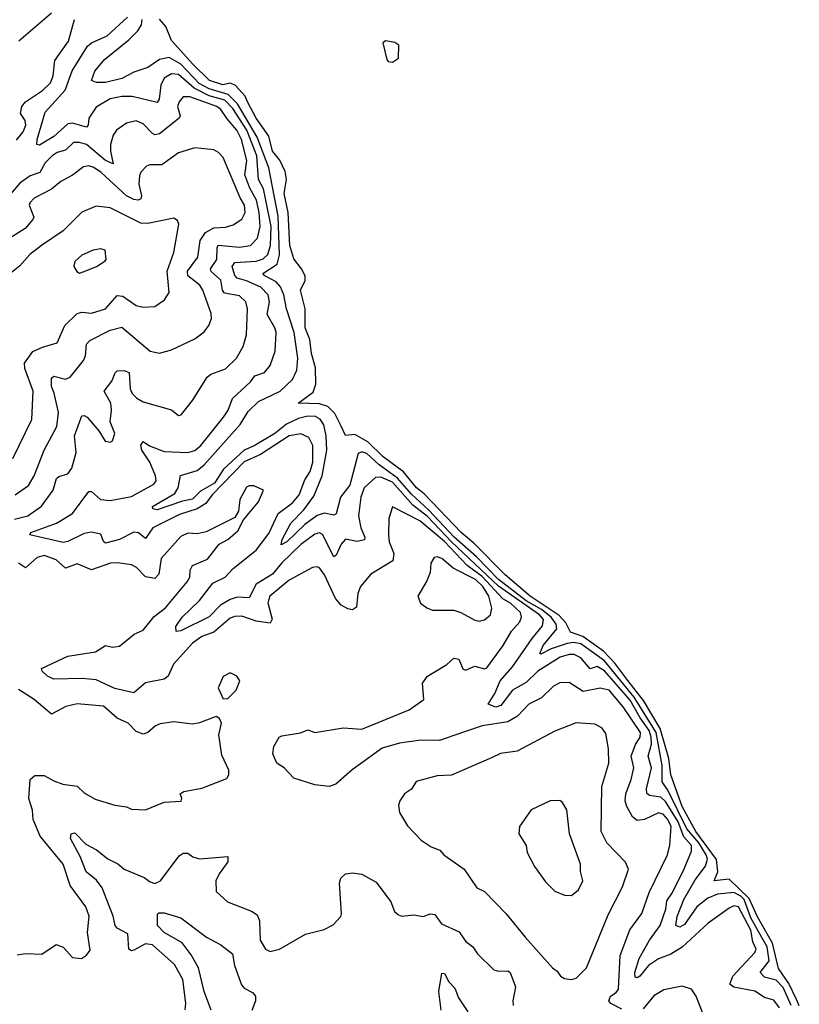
# Model space of a CAD drawing. Extents: x 1603745 to 1745082, y 385868 to 533966.
# Tile 511 of 646: x 1733581 to 1736893, y 470250 to 474434. Entities that reach past the tile are written whole.
import ezdxf

# ---------------------------------------------------------------- set-up
doc = ezdxf.new("R2010")
doc.units = 0

msp = doc.modelspace()

# ---------------------------------------------------------------- linework, layer by layer
at = {"layer": '0CON20XD'}
for points in [[(1733567.5, 473922.5), (1733595, 473957.5), (1733606.5, 473985), (1733603.7, 474005), (1733583.6, 474035), (1733589.1, 474065), (1733604.7, 474085), (1733677, 474133), (1733710.8, 474165), (1733723, 474195), (1733730.3, 474259.7), (1733787.3, 474342.7), (1733813.5, 474435)], [(1733715, 474461.8), (1733576.9, 474343.1)], [(1734094.7, 472625.3), (1734105, 472642), (1734132.8, 472622.8), (1734195, 472598.8), (1734295, 472594.2), (1734325, 472603.3), (1734350.3, 472625), (1734447.1, 472745), (1734467.1, 472775), (1734485.5, 472824.5), (1734561.8, 472895), (1734579.9, 472920.1), (1734620.6, 472935), (1734645, 472964.3), (1734666.8, 473025), (1734670, 473105), (1734665.3, 473125), (1734631.8, 473181.8), (1734642.1, 473235), (1734636.5, 473265), (1734605, 473297.3), (1734545, 473324.6), (1734504.9, 473334.9), (1734495, 473346.4), (1734482.8, 473385), (1734495, 473402.5), (1734585, 473407.5), (1734615, 473417.8), (1734635, 473436), (1734645.9, 473474.1), (1734648.9, 473555), (1734626.8, 473666.8), (1734615.9, 473715), (1734595.6, 473755), (1734587.8, 473855), (1734545.8, 473965), (1734486.6, 474056.6), (1734452.3, 474092.3), (1734385, 474110.9), (1734322.2, 474142.2), (1734255, 474201.2), (1734225, 474204.3), (1734194.6, 474185.4), (1734179.8, 474155), (1734173.3, 474096.7), (1734165, 474082.5), (1734057.9, 474107.9), (1734015, 474108.1), (1733965, 474096.8), (1733905, 474062), (1733874.7, 474015), (1733871.8, 473985), (1733865, 473977.5), (1733805, 473994.8), (1733785, 473991.2), (1733725, 473937.5), (1733665, 473900.4), (1733653.8, 473903.8), (1733654.2, 473924.2), (1733688.5, 474041.5), (1733773.2, 474135), (1733803.1, 474216.9), (1733869.1, 474320.9), (1733885.5, 474335), (1733952.7, 474365), (1734038.1, 474445)], [(1736858.6, 470245), (1736825, 470321), (1736795, 470352.9), (1736745.1, 470365.1), (1736726.3, 470385), (1736765.1, 470435), (1736756.9, 470495), (1736734.6, 470534.6), (1736686.9, 470616.9), (1736659, 470695), (1736645, 470710), (1736614.9, 470725.1), (1736545, 470717.8), (1736505, 470700.8), (1736457.7, 470665), (1736405, 470588.8), (1736385, 470577.3), (1736369.1, 470585), (1736373.9, 470623.9), (1736403.2, 470695), (1736450.8, 470779.2), (1736495, 470836.4), (1736503.1, 470866.9), (1736497.8, 470885), (1736465.7, 470935.7), (1736415.9, 470995.9), (1736335, 471159.4), (1736310.4, 471195), (1736311.1, 471265), (1736284.5, 471405), (1736191.3, 471555), (1736065, 471709.8), (1735965, 471781.8), (1735935, 471786.9), (1735907.3, 471782.7), (1735839.2, 471760.8), (1735795, 471737.7), (1735790.5, 471740.5), (1735804.2, 471775), (1735863, 471845), (1735859.8, 471865), (1735839.3, 471895), (1735797.4, 471927.4), (1735732.9, 471965), (1735615, 472055), (1735520.9, 472150.9), (1735427.1, 472235), (1735319.7, 472349.7), (1735245, 472417.6), (1735185.5, 472485.5), (1735108.3, 472541.7), (1735055, 472590.5), (1735035, 472597), (1735019.3, 472590.7), (1734983.6, 472456.4), (1734943.4, 472405), (1734925, 472333.5), (1734915, 472328.2), (1734875, 472337), (1734845, 472327.2), (1734791.8, 472288.2), (1734715, 472215.4), (1734692.2, 472202.2), (1734696.2, 472225), (1734733.2, 472295), (1734788.4, 472351.6), (1734830.5, 472409.5), (1734866.5, 472495), (1734885.4, 472605), (1734883.5, 472665), (1734872.8, 472712.8), (1734857, 472737), (1734837.3, 472747.3), (1734805, 472749.3), (1734765, 472739.1), (1734714.9, 472715.1), (1734664.9, 472675), (1734576.8, 472623.2), (1734535, 472604.9), (1734446.3, 472523.7), (1734408.5, 472465), (1734348.9, 472431.1), (1734315, 472396.6), (1734271.8, 472388.2), (1734165, 472350.8), (1734146, 472355), (1734144.3, 472365), (1734240.1, 472419.9), (1734254.3, 472445), (1734263.6, 472496.4), (1734335, 472518.9), (1734365, 472541.7), (1734516.7, 472713.3), (1734551.3, 472768.7), (1734595, 472811.8), (1734687.8, 472855), (1734739.7, 472905), (1734758.4, 472945), (1734762.7, 472995), (1734746.9, 473105), (1734714.8, 473205.2), (1734703.4, 473265), (1734689.2, 473299.2), (1734669.7, 473319.7), (1734622, 473345), (1734613.8, 473355), (1734674.5, 473395), (1734684.9, 473435.1), (1734679.3, 473599.3), (1734639.5, 473805), (1734589.3, 473935), (1734506, 474076), (1734465.8, 474115.8), (1734385, 474139.5), (1734343.2, 474163.2), (1734265, 474244.6), (1734215, 474273.8), (1734175, 474264.8), (1734125, 474231.3), (1734065, 474210.8), (1734015, 474183.3), (1733945, 474167.6), (1733907, 474167), (1733886.2, 474175), (1733899.6, 474215), (1733940.7, 474265), (1734045, 474348.1), (1734082.9, 474387.1), (1734097.9, 474412.1), (1734100.9, 474435)], [(1736893.3, 470243.3), (1736881, 470271), (1736848.6, 470338.6), (1736805, 470402.7), (1736780, 470510), (1736715, 470621.1), (1736680.3, 470700.3), (1736595, 470781.7), (1736531.4, 470775), (1736546.5, 470813.5), (1736541.9, 470865), (1736454, 470985), (1736395, 471090), (1736346.9, 471225), (1736338.8, 471295), (1736302.7, 471422.7), (1736231, 471541), (1736165, 471626.5), (1736109.4, 471699.4), (1736060.8, 471750.8), (1735973.3, 471813.3), (1735921.3, 471831.3), (1735901.2, 471871.2), (1735872.5, 471902.5), (1735749.6, 471985), (1735643.4, 472075), (1735510, 472210), (1735455.8, 472255), (1735299.3, 472419.3), (1735266.2, 472445), (1735212.1, 472512.1), (1735125, 472576.8), (1735059.5, 472639.5), (1735005, 472670.8), (1734965, 472667.5), (1734947.2, 472707.2), (1734920.1, 472760.1), (1734890.3, 472790.3), (1734855, 472801.6), (1734763.3, 472805), (1734828.2, 472851.8), (1734838.8, 472885), (1734838, 472955), (1734820, 473015), (1734814.1, 473075), (1734794, 473125), (1734793.8, 473205), (1734773.5, 473285), (1734792.9, 473325), (1734792.9, 473345), (1734778.6, 473375), (1734745, 473418), (1734727.8, 473475), (1734721.2, 473615), (1734704.8, 473695), (1734713.8, 473755), (1734709.3, 473789.3), (1734686.6, 473836.6), (1734655.2, 473875), (1734638.8, 473938.8), (1734585, 474015.4), (1734548.9, 474085), (1734539.1, 474109.1), (1734495.6, 474155.6), (1734475, 474163.9), (1734443.3, 474156.7), (1734387.7, 474175), (1734316.3, 474245), (1734225.8, 474345), (1734201.2, 474405), (1734175, 474436.2)], [(1735165, 474253.3), (1735189.7, 474270.3), (1735191.2, 474325), (1735175, 474336.5), (1735135, 474343.8), (1735123.8, 474335), (1735140, 474265), (1735146.4, 474256.4), (1735165, 474253.3)], [(1733558.1, 472311.9), (1733615, 472325.2), (1733672.7, 472367.3), (1733722.6, 472435), (1733737.3, 472485), (1733746.6, 472493.4), (1733785, 472503.5), (1733801.4, 472528.6), (1733820, 472595), (1733813.8, 472665), (1733845, 472750.6), (1733855, 472752.5), (1733867.1, 472745), (1733917.5, 472687.5), (1733943.5, 472643.5), (1733965, 472639.2), (1733975, 472644.2), (1733984.4, 472675), (1733964.5, 472724.5), (1733970.9, 472775), (1733967.9, 472805), (1733939.1, 472855), (1733972.3, 472897.7), (1733986.2, 472933.8), (1733995, 472942.2), (1734025, 472943.8), (1734045.3, 472935.3), (1734049.5, 472865), (1734058.4, 472845), (1734077.9, 472825), (1734105, 472809.7), (1734225, 472775.6), (1734255, 472752.5), (1734266, 472755), (1734315, 472816), (1734376.7, 472915), (1734393.1, 472926.9), (1734455, 472949.6), (1734502.5, 472995), (1734530.7, 473045), (1734544.7, 473095.3), (1734547.9, 473205), (1734541.6, 473235), (1734515, 473260.2), (1734451.3, 473271.3), (1734442.6, 473285), (1734435, 473327.7), (1734394, 473364), (1734390.8, 473375), (1734418, 473415), (1734419.1, 473465), (1734424.3, 473475.7), (1734515, 473467.2), (1734561.1, 473475), (1734590.4, 473505), (1734602.2, 473555), (1734598, 473615), (1734586.3, 473666.4), (1734557.8, 473717.8), (1734537, 473775), (1734545.7, 473835), (1734523, 473925), (1734503.2, 473965), (1734462.8, 474012.8), (1734435, 474052.4), (1734417.9, 474065), (1734303.8, 474106.2), (1734275, 474106), (1734258.2, 474085), (1734251.6, 474065), (1734261.8, 474025), (1734258.5, 474015), (1734175, 473949.2), (1734155, 473944.8), (1734145, 473949.5), (1734105, 473991.8), (1734075, 474004.2), (1734035, 473994.7), (1733992.5, 473965), (1733977.5, 473942.5), (1733965.9, 473904.1), (1733965.9, 473875), (1733978.4, 473821.6), (1733945.3, 473835), (1733865, 473904.1), (1733835, 473912.3), (1733808.6, 473911.4), (1733775, 473880), (1733740.2, 473869.8), (1733719.2, 473855), (1733688.3, 473825), (1733665.9, 473784.1), (1733625, 473770.9), (1733580.7, 473739.3), (1733525, 473673.3)], [(1733561.9, 472415), (1733617.5, 472455), (1733642.2, 472495), (1733684.7, 472605), (1733738.6, 472705), (1733745.7, 472765), (1733727.3, 472847.3), (1733715.3, 472875), (1733715, 472910), (1733725, 472918.5), (1733775, 472906.2), (1733795.2, 472914.8), (1733852.2, 472985), (1733860.3, 473005), (1733864.7, 473055), (1733879.2, 473070.8), (1733965, 473114.7), (1734015, 473126.9), (1734135, 473025.5), (1734175, 473017.5), (1734225, 473030.9), (1734325, 473078.2), (1734365, 473108.1), (1734384.4, 473135), (1734395.4, 473164.6), (1734393.8, 473185), (1734358.9, 473285), (1734346.1, 473306.1), (1734295.6, 473345), (1734294.1, 473365), (1734336.8, 473425), (1734348.1, 473495), (1734370.5, 473529.5), (1734405, 473548.9), (1734455, 473551.9), (1734487.9, 473562.1), (1734525, 473585.5), (1734538.8, 473615), (1734536.2, 473645), (1734517.3, 473677.3), (1734445, 473847.8), (1734425, 473870), (1734405, 473880.4), (1734325, 473888.8), (1734255, 473867.8), (1734185, 473817.1), (1734133.3, 473816.7), (1734118.8, 473811.2), (1734095, 473786.2), (1734089.4, 473770.6), (1734086.9, 473735), (1734098.4, 473685), (1734095, 473672.5), (1734083.6, 473666.4), (1734065, 473669.3), (1734035, 473686), (1733926.3, 473785), (1733895.2, 473805.2), (1733875, 473812.7), (1733851.2, 473808.8), (1733805, 473773.5), (1733755, 473746.4), (1733715, 473713.3), (1733642.5, 473675), (1733623.1, 473655), (1733621.1, 473645), (1733640, 473595), (1733636.9, 473585), (1733603.8, 473546.2), (1733535, 473502.9)], [(1733551, 472569), (1733632.5, 472735), (1733638.4, 472855), (1733601.9, 472951.9), (1733600.9, 472975), (1733636.2, 473023.9), (1733677.2, 473042.8), (1733739.1, 473060.9), (1733772.5, 473135), (1733825, 473184.7), (1733845, 473191.4), (1733885, 473187.3), (1733945, 473204.7), (1733995, 473261.3), (1734018.7, 473258.7), (1734075, 473219.5), (1734105, 473212.5), (1734155, 473215.8), (1734196.4, 473243.6), (1734215.5, 473275), (1734207.2, 473365), (1734236.1, 473445), (1734257.1, 473565), (1734250.8, 473580.8), (1734235, 473590), (1734125, 473568), (1734095, 473569.4), (1733965, 473634.6), (1733905, 473641.1), (1733845, 473615.6), (1733765, 473536.2), (1733673.9, 473473.9), (1733623.8, 473436.2), (1733581.5, 473388.5), (1733545, 473358.5)], [(1733835, 473356.7), (1733855, 473364), (1733906.7, 473385), (1733941.7, 473408.3), (1733947.5, 473415), (1733943.3, 473455), (1733925, 473460.8), (1733893.3, 473455), (1733845, 473433.1), (1733815, 473406), (1733811.2, 473385), (1733823.6, 473363.6), (1733835, 473356.7)], [(1736808.8, 470235), (1736785, 470268.1), (1736745, 470279.6), (1736705, 470305.8), (1736615, 470322.3), (1736598.5, 470335), (1736610.8, 470369.2), (1736705, 470470.4), (1736710.3, 470485), (1736696.2, 470515), (1736686.7, 470565), (1736635, 470663.8), (1736615, 470668.2), (1736595, 470659.2), (1736506.1, 470595), (1736395, 470493.1), (1736347.1, 470462.9), (1736295, 470443.5), (1736252.4, 470415), (1736215, 470370.3), (1736205, 470362.7), (1736195.4, 470365.4), (1736193.9, 470385), (1736213.1, 470445), (1736256.7, 470523.3), (1736302.1, 470585), (1736326, 470655), (1736330.7, 470689.3), (1736354.8, 470725), (1736404.5, 470825.5), (1736435, 470900.6), (1736435.5, 470924.5), (1736402.1, 470962.1), (1736378.5, 471025), (1736325, 471112.5), (1736305, 471130.1), (1736257.3, 471137.3), (1736245.7, 471145.7), (1736244.5, 471165), (1736264.8, 471255), (1736250.5, 471305), (1736264.7, 471355.3), (1736264.5, 471385.5), (1736255, 471413.7), (1736217, 471467), (1736175, 471543.1), (1736065, 471666.4), (1736034.9, 471685.1), (1736005, 471676), (1735965, 471722.9), (1735936.9, 471736.9), (1735915, 471737), (1735877.3, 471725), (1735782.8, 471665), (1735732.3, 471617.7), (1735675, 471585.2), (1735625, 471520), (1735603.3, 471513.3), (1735571.2, 471525), (1735599.7, 471570.3), (1735621.9, 471625), (1735675, 471684.2), (1735757.7, 471805), (1735801.5, 471858.5), (1735806.4, 471885), (1735789.2, 471905), (1735615, 472026.8), (1735415.5, 472215), (1735313.1, 472323.1), (1735250.4, 472370.4), (1735165, 472468.8), (1735115, 472489.5), (1735091.9, 472488.1), (1735044.8, 472445.2), (1735030.2, 472405), (1735020.7, 472325), (1735029.6, 472275), (1735047.1, 472235), (1735045, 472223.8), (1735015, 472217), (1734965, 472227.2), (1734946.1, 472205), (1734925, 472158.1), (1734915, 472150.9), (1734866.9, 472246.9), (1734855, 472253.3), (1734835, 472247.3), (1734775, 472204), (1734695, 472126.2), (1734655, 472078.4), (1734585, 472035.6), (1734555, 471977.6), (1734505, 471979.9), (1734475, 471970.4), (1734433.7, 471946.3), (1734385, 471897.1), (1734265, 471836.7), (1734245, 471833.8), (1734244.5, 471855), (1734270.8, 471895), (1734344.2, 471965.8), (1734401, 472039), (1734454.3, 472065.7), (1734487.8, 472102.2), (1734585, 472180), (1734639.2, 472250.8), (1734679.4, 472335), (1734739.1, 472380.9), (1734767.7, 472415), (1734791.8, 472478.1), (1734815.4, 472514.6), (1734826.6, 472553.4), (1734826.4, 472625), (1734808.8, 472658.8), (1734775, 472674.7), (1734725, 472665.2), (1734603.5, 472586.5), (1734534.9, 472555.1), (1734398.8, 472415), (1734371.7, 472378.3), (1734335, 472354.8), (1734259, 472331), (1734146.2, 472275), (1734115, 472229.7), (1734085, 472252.9), (1734065, 472255.9), (1734005, 472225.2), (1733945, 472209.7), (1733936.2, 472216.2), (1733925, 472247.1), (1733885, 472256.3), (1733855, 472250.1), (1733785, 472215.9), (1733765, 472212), (1733624, 472245), (1733627.5, 472255), (1733737.5, 472295), (1733805, 472335.4), (1733875, 472429.4), (1733885, 472429.4), (1733924.3, 472395), (1733965, 472391.4), (1734055, 472407.6), (1734150.4, 472459.6), (1734160.3, 472475), (1734157.4, 472495), (1734133.1, 472553.1), (1734099.5, 472605), (1734094.7, 472625.3)], [(1735341.7, 471661.7), (1735395, 471693.8), (1735425, 471721.5), (1735446, 471716), (1735464.2, 471675), (1735475, 471670), (1735515, 471686.7), (1735555, 471675.6), (1735565, 471679.4), (1735634.7, 471775), (1735670.3, 471835), (1735706, 471875), (1735713.3, 471895), (1735708, 471915), (1735665.6, 471955), (1735633.6, 471973.5), (1735545, 472068.4), (1735481.5, 472115), (1735385, 472216.8), (1735281.1, 472305), (1735165, 472363.3), (1735148.8, 472315), (1735147.1, 472245), (1735151.1, 472215), (1735170, 472165), (1735166.7, 472135), (1735072.2, 472077.8), (1735029.4, 472025), (1735017.3, 471995), (1735012.2, 471937.8), (1734995, 471926.2), (1734975, 471930), (1734946, 471946), (1734921.8, 471975), (1734876.2, 472075), (1734855, 472104.5), (1734845, 472109.6), (1734825, 472106.4), (1734725, 472052.5), (1734643.2, 471985), (1734634.7, 471955.3), (1734653, 471887), (1734645, 471868.9), (1734585, 471878.5), (1734525, 471898.9), (1734495, 471898.2), (1734475, 471890.4), (1734405, 471831.9), (1734355, 471813.1), (1734315.4, 471785), (1734233.8, 471695), (1734211.5, 471645), (1734195, 471631.1), (1734115, 471616.7), (1734065, 471573.4), (1733985, 471592.6), (1733905, 471628.8), (1733846.1, 471633.9), (1733725, 471632.1), (1733698.6, 471645), (1733676, 471665), (1733673.3, 471676.7), (1733785, 471729.4), (1733902.8, 471747.2), (1733945, 471774.4), (1733975, 471767.7), (1734005, 471772), (1734067, 471823), (1734105, 471839.5), (1734151.7, 471898.3), (1734199.5, 471935), (1734292.2, 472045), (1734303.1, 472065), (1734304.4, 472095), (1734315.3, 472114.7), (1734377.9, 472142.1), (1734427.5, 472205), (1734465, 472225.7), (1734507.4, 472262.6), (1734531.9, 472308.1), (1734595.5, 472385), (1734616.7, 472435), (1734575, 472453.1), (1734555, 472453.1), (1734545, 472446.9), (1734515.7, 472395), (1734510, 472345), (1734495, 472318), (1734373, 472257), (1734335, 472248.5), (1734295, 472252.2), (1734265, 472237.8), (1734181.9, 472145), (1734172.3, 472077.7), (1734155, 472060), (1734115, 472066), (1734076.5, 472106.5), (1734055, 472117.5), (1733996.3, 472126.3), (1733965.7, 472124.3), (1733885, 472096.6), (1733825, 472121.8), (1733775, 472103.4), (1733735, 472138), (1733685, 472156.6), (1733655, 472148.5), (1733605, 472104.4), (1733574.8, 472124.8)], [(1735535, 471878.2), (1735555, 471883.3), (1735580.5, 471905), (1735586.9, 471933.1), (1735573.5, 471985), (1735549.2, 472025), (1735516.8, 472055), (1735423.1, 472103.1), (1735375, 472144.4), (1735355, 472151.9), (1735341.8, 472148.2), (1735326.9, 472125), (1735324.5, 472085), (1735311.1, 472048.9), (1735272.5, 471985), (1735284, 471955), (1735310, 471935), (1735335, 471925.5), (1735425.3, 471925.3), (1735455.3, 471915.3), (1735515, 471882.1), (1735535, 471878.2)], [(1734445, 471547.5), (1734465, 471548.8), (1734500, 471585), (1734515.8, 471625), (1734503.8, 471645), (1734475, 471658), (1734445, 471643.3), (1734424.2, 471595), (1734445, 471547.5)], [(1736138.9, 470228.9), (1736093.1, 470253.1), (1736083.3, 470265), (1736090.5, 470285), (1736115, 470300.5), (1736125.7, 470315), (1736132.4, 470457.6), (1736173.5, 470566.5), (1736223.8, 470636.2), (1736254.8, 470725.2), (1736333.4, 470885), (1736343.8, 470926.2), (1736348.3, 471005), (1736335, 471034.8), (1736315, 471057.6), (1736295, 471063.8), (1736235, 471035.9), (1736205, 471031.5), (1736185, 471046.9), (1736160.2, 471090.2), (1736153.8, 471115), (1736155.7, 471144.3), (1736178.9, 471205), (1736190, 471255), (1736178.4, 471305), (1736196.6, 471353.4), (1736217.6, 471385), (1736218.1, 471405), (1736145, 471514), (1736085, 471584.8), (1736046.6, 471593.4), (1735975, 471578.9), (1735915, 471617.9), (1735875, 471616.4), (1735848.3, 471601.7), (1735797.8, 471552.2), (1735743.8, 471525), (1735695.5, 471474.5), (1735655, 471449.7), (1735545, 471433.1), (1735425, 471391.6), (1735365, 471370.6), (1735285, 471372.1), (1735195, 471360), (1735121.1, 471338.9), (1734993.8, 471246.2), (1734924.1, 471185.9), (1734895, 471176.2), (1734835, 471182.5), (1734745, 471211.4), (1734704.5, 471254.5), (1734673.8, 471275), (1734656.7, 471315), (1734660, 471345), (1734683.8, 471385), (1734695, 471391.2), (1734773.9, 471403.9), (1734805, 471415.7), (1734835, 471405.6), (1734955, 471424.3), (1735035, 471419.4), (1735235, 471500.9), (1735298.1, 471545), (1735292.5, 471615), (1735313.3, 471645), (1735341.7, 471661.7)], [(1733570.5, 470460.5), (1733605, 470466), (1733675, 470463.8), (1733735, 470503.8), (1733765, 470492.5), (1733805, 470448.6), (1733842.5, 470445), (1733865, 470458.8), (1733880.3, 470479.7), (1733868.2, 470555), (1733876.2, 470625), (1733861.5, 470665), (1733795.3, 470755), (1733765.2, 470845.2), (1733667.1, 470965), (1733638.2, 471035), (1733635.4, 471075), (1733620, 471125), (1733625, 471206), (1733645, 471222.5), (1733685, 471222.5), (1733725, 471199.4), (1733764.1, 471185.9), (1733825, 471177.1), (1733855, 471148), (1733901.2, 471121.2), (1733985, 471095.7), (1734035, 471089.2), (1734055, 471078.8), (1734115, 471076.2), (1734195, 471109.2), (1734266.4, 471113.6), (1734270, 471125), (1734262.5, 471145), (1734277.5, 471155), (1734355, 471169.2), (1734460.5, 471209.5), (1734469.2, 471225), (1734468.6, 471245), (1734439.1, 471309.1), (1734426.5, 471395), (1734438.6, 471445), (1734430, 471465), (1734415, 471473.3), (1734344.4, 471445.6), (1734315, 471440), (1734235, 471450), (1734177.5, 471442.5), (1734157, 471433), (1734125, 471404.4), (1734105, 471398.1), (1734075, 471408.6), (1734041.4, 471445), (1733995.3, 471465.3), (1733936.4, 471516.4), (1733825, 471526.6), (1733776, 471515), (1733715, 471483.2), (1733642.5, 471545), (1733575, 471587.3)], [(1735925, 470355.6), (1735945, 470360.8), (1735989.5, 470405), (1736080.4, 470629.6), (1736141.3, 470748.7), (1736167.9, 470825), (1736154.1, 470854.1), (1736075, 470936.9), (1736051.6, 470985), (1736053.6, 471175), (1736083.4, 471275), (1736082.3, 471335), (1736070.8, 471400.8), (1736054.6, 471424.6), (1736025, 471440.5), (1735945, 471445.6), (1735855, 471410), (1735695, 471325.4), (1735623.6, 471316.4), (1735585, 471296.7), (1735415, 471224.4), (1735355, 471220.6), (1735265, 471197.5), (1735245.5, 471164.5), (1735215, 471143.8), (1735196.2, 471115), (1735190, 471095), (1735194, 471065), (1735228.3, 471008.3), (1735287, 470947), (1735329.5, 470919.5), (1735366.2, 470905), (1735383.3, 470885), (1735469.2, 470825), (1735522.5, 470745), (1735555, 470728.8), (1735648, 470635), (1735728, 470535), (1735845, 470405.7), (1735865, 470390.8), (1735879.2, 470369.2), (1735895, 470360), (1735925, 470355.6)], [(1735925, 470712.5), (1735955, 470736.2), (1735973.1, 470775), (1735963.1, 470815), (1735962.9, 470845), (1735916.9, 470975), (1735905, 471076.7), (1735887.3, 471107.3), (1735875.9, 471115.9), (1735835, 471114.2), (1735754.1, 471075.9), (1735704.3, 471005.7), (1735702, 470975), (1735732.5, 470925), (1735737.5, 470895), (1735768.6, 470835), (1735815, 470770), (1735855, 470731.2), (1735895, 470714.2), (1735925, 470712.5)], [(1734283.5, 470226.5), (1734286.9, 470255), (1734273.2, 470355), (1734238.6, 470418.6), (1734145, 470503.3), (1734115, 470506.8), (1734065, 470480.4), (1734055, 470477.5), (1734045, 470484), (1734039.9, 470549.9), (1733995, 470574), (1733986.7, 470585), (1733977.2, 470625), (1733930.7, 470745), (1733907, 470777), (1733862.5, 470812.5), (1733837.8, 470877.8), (1733796.2, 470955), (1733799.2, 470975), (1733815, 470978.5), (1733861.2, 470931.2), (1733907, 470907), (1733955, 470868.2), (1733997.5, 470847.5), (1734025, 470824), (1734109.4, 470789.4), (1734135, 470770), (1734155, 470763.1), (1734179.2, 470775), (1734258.8, 470881.2), (1734275, 470892.7), (1734295, 470891.8), (1734316.4, 470876.4), (1734345, 470868.9), (1734465, 470878), (1734465.5, 470855), (1734428.8, 470805), (1734414.6, 470775), (1734415, 470728.8), (1734463.8, 470685), (1734565, 470646.5), (1734590.2, 470630.2), (1734600, 470605), (1734602.3, 470522.3), (1734624.5, 470484.5), (1734645, 470474.2), (1734685, 470484.4), (1734795, 470548.6), (1734875, 470568), (1734912.1, 470587.9), (1734945, 470623.8), (1734948.6, 470635), (1734939.2, 470765), (1734945, 470786.7), (1734965, 470804), (1734995, 470809.2), (1735035, 470802.5), (1735095, 470768.6), (1735157.5, 470685), (1735173.8, 470645), (1735190.5, 470630.5), (1735205, 470624), (1735255, 470630), (1735295, 470623.8), (1735325, 470634.4), (1735345, 470631.4), (1735372.5, 470592.5), (1735447.9, 470557.9), (1735475, 470518.9), (1735505.8, 470495), (1735525.7, 470465), (1735595, 470396.9), (1735615, 470390.4), (1735655, 470392.3), (1735665, 470385.6), (1735687.7, 470325), (1735676.2, 470265), (1735677.9, 470245)], [(1734394.1, 470225), (1734365, 470304.4), (1734340, 470405), (1734309.8, 470459.8), (1734270.8, 470510.8), (1734195, 470554.8), (1734166.5, 470585), (1734166.2, 470633.8), (1734171.9, 470638.1), (1734195, 470639.2), (1734265, 470617.1), (1734374.4, 470535), (1734435, 470502.5), (1734485.4, 470465), (1734493.1, 470415), (1734523.2, 470333.2), (1734535, 470318), (1734570, 470300), (1734582.5, 470285), (1734582.8, 470265), (1734566.4, 470223.6)], [(1735371.1, 470225), (1735362.2, 470305), (1735375, 470382.5), (1735385, 470381.2), (1735404.6, 470345), (1735429.3, 470319.3), (1735445, 470278), (1735485, 470218.6)], [(1736481.9, 470215), (1736455.3, 470285.3), (1736434.5, 470314.5), (1736395, 470326.7), (1736317.7, 470312.3), (1736275, 470285.5), (1736229.1, 470230.9)]]:
    msp.add_lwpolyline(points, dxfattribs=at)

doc.saveas('drawing.dxf')
